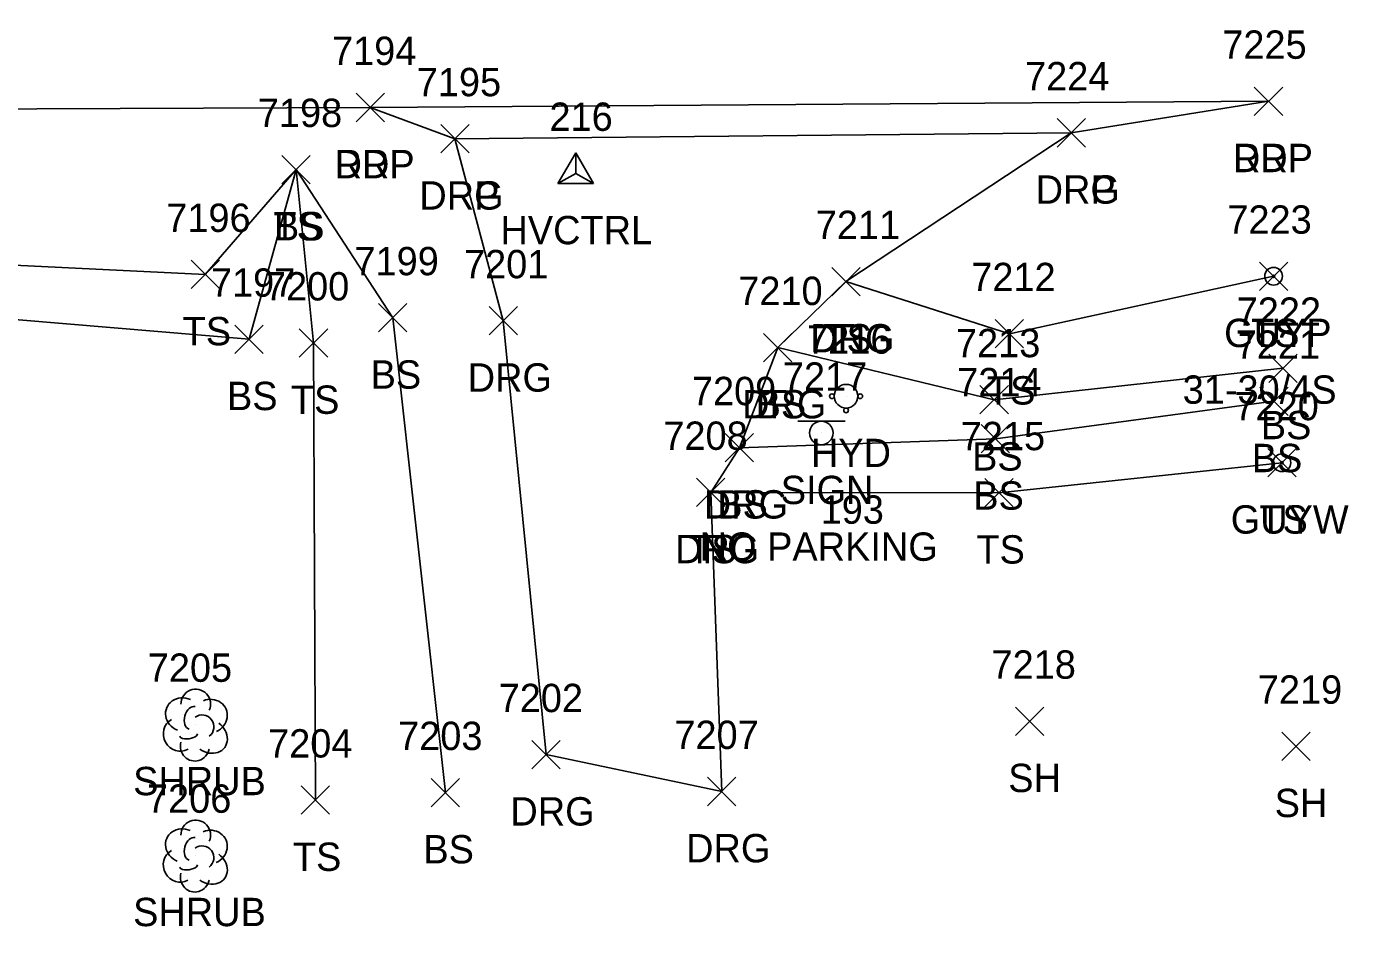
# Model space of a CAD drawing. Extents: x 1443912 to 1445411, y 621446 to 623693.
# Drawn here: x 1445317.3 to 1445410.5, y 622507.2 to 622570.7 of the extents above; entities that cross this region are included whole.
import ezdxf

# ---------------------------------------------------------------- set-up
doc = ezdxf.new("R2010")
doc.units = 0
for name, color, linetype in [('C_A', 7, 'Continuous'), ('C_I', 7, 'Continuous'), ('CPSM', 7, 'Continuous'), ('L_A', 7, 'Continuous'), ('L_I', 7, 'Continuous'), ('L_TIC', 7, 'Continuous'), ('LELB', 7, 'Continuous'), ('LSH', 7, 'Continuous'), ('P_A', 7, 'Continuous'), ('P_I', 7, 'Continuous'), ('P_TIC', 7, 'Continuous'), ('PET', 7, 'Continuous'), ('R_A', 7, 'Continuous'), ('R_I', 7, 'Continuous'), ('R_TIC', 7, 'Continuous'), ('RDG', 7, 'Continuous'), ('RDP', 7, 'Continuous'), ('S_A', 7, 'Continuous'), ('S_C', 7, 'Continuous'), ('S_I', 7, 'Continuous'), ('SSGN', 7, 'Continuous'), ('U_A', 7, 'Continuous'), ('U_C', 7, 'Continuous'), ('U_I', 7, 'Continuous'), ('UPGW', 7, 'Continuous'), ('UWFH', 7, 'Continuous')]:
    doc.layers.add(name, color=color, linetype=linetype)

msp = doc.modelspace()

# ---------------------------------------------------------------- linework, layer by layer
at = {"layer": 'CPSM'}
for p, q in [((1445354.77, 622559.618), (1445356.02, 622561.783)), ((1445357.27, 622559.618), (1445356.02, 622561.783)), ((1445356.02, 622560.339), (1445356.02, 622561.783)), ((1445354.77, 622559.618), (1445356.02, 622560.339)), ((1445354.77, 622559.618), (1445357.27, 622559.618)), ((1445356.02, 622560.339), (1445356.02, 622560.339)), ((1445356.02, 622560.339), (1445357.27, 622559.618))]:
    msp.add_line(p, q, dxfattribs=at)
at = {"layer": 'L_TIC'}
for points in [[(1445335.293, 622559.611), (1445337.293, 622561.611)], [(1445337.293, 622559.611), (1445335.293, 622561.611)], [(1445335.293, 622559.611), (1445337.293, 622561.611)], [(1445337.293, 622559.611), (1445335.293, 622561.611)], [(1445328.887, 622552.209), (1445330.887, 622554.209)], [(1445330.887, 622552.209), (1445328.887, 622554.209)], [(1445404.246, 622552.085), (1445406.246, 622554.085)], [(1445406.246, 622552.085), (1445404.246, 622554.085)], [(1445374.078, 622551.705), (1445376.078, 622553.705)], [(1445376.078, 622551.705), (1445374.078, 622553.705)], [(1445342.116, 622549.151), (1445344.116, 622551.151)], [(1445344.116, 622549.151), (1445342.116, 622551.151)], [(1445331.983, 622547.636), (1445333.983, 622549.636)], [(1445333.983, 622547.636), (1445331.983, 622549.636)], [(1445336.526, 622547.373), (1445338.526, 622549.373)], [(1445338.526, 622547.373), (1445336.526, 622549.373)], [(1445385.618, 622548.03), (1445387.618, 622550.03)], [(1445387.618, 622548.03), (1445385.618, 622550.03)], [(1445369.268, 622547.05), (1445371.268, 622549.05)], [(1445371.268, 622547.05), (1445369.268, 622549.05)], [(1445404.903, 622545.585), (1445406.903, 622547.585)], [(1445406.903, 622545.585), (1445404.903, 622547.585)], [(1445384.537, 622543.37), (1445386.537, 622545.37)], [(1445386.537, 622543.37), (1445384.537, 622545.37)], [(1445404.265, 622543.258), (1445406.265, 622545.258)], [(1445406.265, 622543.258), (1445404.265, 622545.258)], [(1445366.565, 622539.986), (1445368.565, 622541.986)], [(1445368.565, 622539.986), (1445366.565, 622541.986)], [(1445384.622, 622540.611), (1445386.622, 622542.611)], [(1445386.622, 622540.611), (1445384.622, 622542.611)], [(1445404.83, 622538.923), (1445406.83, 622540.923)], [(1445406.83, 622538.923), (1445404.83, 622540.923)], [(1445364.542, 622536.832), (1445366.542, 622538.832)], [(1445366.542, 622536.832), (1445364.542, 622538.832)], [(1445384.874, 622536.809), (1445386.874, 622538.809)], [(1445386.874, 622536.809), (1445384.874, 622538.809)], [(1445387.044, 622520.684), (1445389.044, 622522.684)], [(1445389.044, 622520.684), (1445387.044, 622522.684)], [(1445405.835, 622518.92), (1445407.835, 622520.92)], [(1445407.835, 622518.92), (1445405.835, 622520.92)], [(1445345.834, 622515.653), (1445347.834, 622517.653)], [(1445347.834, 622515.653), (1445345.834, 622517.653)], [(1445336.662, 622515.123), (1445338.662, 622517.123)], [(1445338.662, 622515.123), (1445336.662, 622517.123)]]:
    msp.add_lwpolyline(points, dxfattribs=at)
at = {"layer": 'LELB'}
for points in [[(1445212.113, 622515.06), (1445211.692, 622536.634), (1445212.017, 622545.312), (1445213.144, 622559.02), (1445216.233, 622561.534), (1445249.37, 622561.024), (1445284.752, 622559.815), (1445309.635, 622554.183), (1445329.887, 622553.209), (1445336.293, 622560.611), (1445337.526, 622548.373), (1445337.662, 622516.123)], [(1445213.144, 622559.02), (1445249.478, 622557.258), (1445283.95, 622556.665), (1445310.288, 622550.555), (1445332.983, 622548.636), (1445336.293, 622560.611), (1445343.116, 622550.151), (1445346.834, 622516.653)], [(1445375.078, 622552.705), (1445386.618, 622549.03), (1445405.246, 622553.085)], [(1445370.268, 622548.05), (1445385.537, 622544.37), (1445405.903, 622546.585)], [(1445367.565, 622540.986), (1445385.622, 622541.611), (1445405.265, 622544.258)], [(1445365.542, 622537.832), (1445385.874, 622537.809), (1445405.83, 622539.923)]]:
    msp.add_lwpolyline(points, dxfattribs=at)
at = {"layer": 'LSH'}
for p, q in [((1445329.174, 622521.465), (1445329.174, 622521.465)), ((1445329.174, 622521.465), (1445329.174, 622521.465)), ((1445329.172, 622512.225), (1445329.172, 622512.225)), ((1445329.172, 622512.225), (1445329.172, 622512.225))]:
    msp.add_line(p, q, dxfattribs=at)
for centre in [(1445329.221, 622522.899), (1445329.219, 622513.659)]:
    msp.add_arc(centre, 1.047, 335.52715, 180.95627, dxfattribs=at)
for centre, major_axis, ratio, start_param, end_param in [((1445328.383, 622522.132), (1.21, -0.512), 0.895232, 1.570796, 4.712389), ((1445330.216, 622522.049), (-1.141, -0.483), 0.949671, 1.570796, 4.712389), ((1445328.966, 622521.924), (-0.208, -0.792), 0.645439, 3.141593, 6.283185), ((1445329.674, 622521.299), (-0.5, 0.667), 0.989748, 3.141593, 6.283185), ((1445328.091, 622520.757), (0.584, -1.042), 0.959034, 3.141593, 6.283185), ((1445330.174, 622520.632), (-1.09, 0.792), 0.841452, 1.570796, 4.712389), ((1445328.716, 622520.715), (-0.625, -0.083), 0.423636, 0, 3.141593), ((1445329.175, 622519.965), (0.265, 1.061), 0.942809, 1.570796, 4.712389), ((1445328.38, 622512.891), (1.21, -0.512), 0.895232, 1.570796, 4.712389), ((1445330.214, 622512.808), (-1.141, -0.483), 0.949671, 1.570796, 4.712389), ((1445328.964, 622512.683), (-0.208, -0.792), 0.645439, 3.141593, 6.283185), ((1445329.672, 622512.058), (-0.5, 0.667), 0.989748, 3.141593, 6.283185), ((1445328.089, 622511.516), (0.584, -1.042), 0.959034, 3.141593, 6.283185), ((1445330.172, 622511.392), (-1.09, 0.792), 0.841452, 1.570796, 4.712389), ((1445328.714, 622511.475), (-0.625, -0.083), 0.423636, 0, 3.141593), ((1445329.172, 622510.725), (0.265, 1.061), 0.942809, 1.570796, 4.712389)]:
    msp.add_ellipse(centre, major_axis=major_axis, ratio=ratio, start_param=start_param, end_param=end_param, dxfattribs=at)
at = {"layer": 'P_TIC'}
for points in [[(1445403.888, 622564.426), (1445405.888, 622566.426)], [(1445405.888, 622564.426), (1445403.888, 622566.426)], [(1445340.527, 622563.989), (1445342.527, 622565.989)], [(1445342.527, 622563.989), (1445340.527, 622565.989)]]:
    msp.add_lwpolyline(points, dxfattribs=at)
at = {"layer": 'PET'}
msp.add_lwpolyline([(1444762.321, 622550.873), (1444765.481, 622555.506), (1444771.423, 622562.401), (1444777.984, 622567.717), (1444778.966, 622567.882), (1444793.444, 622574.044), (1444804.004, 622575.776), (1444819.794, 622575.282), (1444849.904, 622575.24), (1444896.522, 622573.129), (1444944.397, 622570.428), (1444985.661, 622568.62), (1445016.279, 622568.788), (1445055.76, 622567.841), (1445106.101, 622567.181), (1445146.504, 622566.315), (1445185.48, 622566.128), (1445218.502, 622565.933), (1445249.94, 622565.636), (1445288.597, 622564.789), (1445341.527, 622564.989), (1445404.888, 622565.426)], dxfattribs=at)
at = {"layer": 'R_TIC'}
for points in [[(1445403.888, 622564.426), (1445405.888, 622566.426)], [(1445405.888, 622564.426), (1445403.888, 622566.426)], [(1445340.527, 622563.989), (1445342.527, 622565.989)], [(1445342.527, 622563.989), (1445340.527, 622565.989)], [(1445389.975, 622562.202), (1445391.975, 622564.202)], [(1445391.975, 622562.202), (1445389.975, 622564.202)], [(1445389.975, 622562.202), (1445391.975, 622564.202)], [(1445391.975, 622562.202), (1445389.975, 622564.202)], [(1445346.505, 622561.784), (1445348.505, 622563.784)], [(1445348.505, 622561.784), (1445346.505, 622563.784)], [(1445346.505, 622561.784), (1445348.505, 622563.784)], [(1445348.505, 622561.784), (1445346.505, 622563.784)], [(1445374.078, 622551.705), (1445376.078, 622553.705)], [(1445376.078, 622551.705), (1445374.078, 622553.705)], [(1445349.915, 622548.94), (1445351.915, 622550.94)], [(1445351.915, 622548.94), (1445349.915, 622550.94)], [(1445369.268, 622547.05), (1445371.268, 622549.05)], [(1445371.268, 622547.05), (1445369.268, 622549.05)], [(1445366.565, 622539.986), (1445368.565, 622541.986)], [(1445368.565, 622539.986), (1445366.565, 622541.986)], [(1445364.542, 622536.832), (1445366.542, 622538.832)], [(1445366.542, 622536.832), (1445364.542, 622538.832)], [(1445352.926, 622518.326), (1445354.926, 622520.326)], [(1445354.926, 622518.326), (1445352.926, 622520.326)], [(1445365.321, 622515.727), (1445367.321, 622517.727)], [(1445367.321, 622515.727), (1445365.321, 622517.727)]]:
    msp.add_lwpolyline(points, dxfattribs=at)
at = {"layer": 'RDG'}
msp.add_lwpolyline([(1445347.505, 622562.784), (1445350.915, 622549.94), (1445353.926, 622519.326), (1445366.321, 622516.727), (1445365.542, 622537.832), (1445367.565, 622540.986), (1445370.268, 622548.05), (1445375.078, 622552.705), (1445390.975, 622563.202)], dxfattribs=at)
at = {"layer": 'RDP'}
msp.add_lwpolyline([(1445341.527, 622564.989), (1445347.505, 622562.784), (1445390.975, 622563.202), (1445404.888, 622565.426)], dxfattribs=at)
at = {"layer": 'SSGN'}
for p, q in [((1445371.699, 622542.859), (1445375.032, 622542.859)), ((1445373.345, 622542.025), (1445373.345, 622542.025))]:
    msp.add_line(p, q, dxfattribs=at)
msp.add_circle((1445373.345, 622542.025), 0.833, dxfattribs=at)
at = {"layer": 'UPGW'}
for centre, radius in [((1445405.246, 622553.085), 0.625), ((1445405.246, 622553.085), 0.0833), ((1445405.83, 622539.923), 0.625), ((1445405.83, 622539.923), 0.0833)]:
    msp.add_circle(centre, radius, dxfattribs=at)
at = {"layer": 'UWFH'}
msp.add_line((1445375.092, 622544.618), (1445375.092, 622544.618), dxfattribs=at)
for centre, radius in [((1445374.092, 622544.618), 0.167), ((1445375.092, 622544.618), 0.833), ((1445376.092, 622544.618), 0.167), ((1445375.092, 622543.618), 0.167)]:
    msp.add_circle(centre, radius, dxfattribs=at)

# ---------------------------------------------------------------- texts
at = {"layer": 'C_A'}
msp.add_text('HVCTRL', height=2, dxfattribs=at).set_placement((1445350.713, 622555.339))
at = {"layer": 'C_I'}
msp.add_text('216', height=2, dxfattribs=at).set_placement((1445354.17, 622563.339))
at = {"layer": 'L_A'}
for s, p in [('TS', (1445334.702, 622555.611)), ('BS', (1445334.734, 622555.611)), ('TS', (1445328.296, 622548.209)), ('TS', (1445373.488, 622547.705)), ('TS', (1445403.655, 622548.085)), ('BS', (1445341.557, 622545.151)), ('BS', (1445331.424, 622543.636)), ('TS', (1445385.028, 622544.03)), ('TS', (1445335.935, 622543.373)), ('BS', (1445368.709, 622543.05)), ('BS', (1445404.344, 622541.585)), ('BS', (1445383.978, 622539.37)), ('BS', (1445403.706, 622539.258)), ('BS', (1445384.063, 622536.611)), ('BS', (1445366.006, 622535.986)), ('TS', (1445404.24, 622534.923)), ('TS', (1445363.952, 622532.832)), ('TS', (1445384.284, 622532.809)), ('SHRUB', (1445324.804, 622516.465)), ('SH', (1445386.532, 622516.684)), ('SH', (1445405.323, 622514.92)), ('TS', (1445336.072, 622511.123)), ('BS', (1445345.275, 622511.653)), ('SHRUB', (1445324.802, 622507.225))]:
    msp.add_text(s, height=2, dxfattribs=at).set_placement(p)
at = {"layer": 'L_I'}
for s, p in [('7198', (1445333.6, 622563.611)), ('7198', (1445333.6, 622563.611)), ('7196', (1445327.139, 622556.209)), ('7211', (1445372.953, 622555.705)), ('7223', (1445401.986, 622556.085)), ('7199', (1445340.416, 622553.151)), ('7212', (1445383.925, 622552.03)), ('7197', (1445330.29, 622551.636)), ('7200', (1445334.101, 622551.373)), ('7210', (1445367.489, 622551.05)), ('7222', (1445402.643, 622549.585)), ('7213', (1445382.844, 622547.37)), ('7221', (1445402.572, 622547.258)), ('7214', (1445382.93, 622544.611)), ('7209', (1445364.219, 622543.986)), ('7220', (1445402.484, 622542.923)), ('7208', (1445362.204, 622540.832)), ('7215', (1445383.181, 622540.809)), ('7205', (1445325.836, 622524.465)), ('7218', (1445385.351, 622524.684)), ('7219', (1445404.134, 622522.92)), ('7203', (1445343.495, 622519.653)), ('7204', (1445334.324, 622519.123)), ('7206', (1445325.779, 622515.225))]:
    msp.add_text(s, height=2, dxfattribs=at).set_placement(p)
at = {"layer": 'P_A'}
for p in [(1445402.377, 622560.426), (1445339.015, 622559.989)]:
    msp.add_text('RDP', height=2, dxfattribs=at).set_placement(p)
at = {"layer": 'P_I'}
for s, p in [('7194', (1445338.834, 622567.989)), ('7225', (1445401.629, 622568.426))]:
    msp.add_text(s, height=2, dxfattribs=at).set_placement(p)
at = {"layer": 'R_A'}
for s, p in [('DRP', (1445402.377, 622560.426)), ('DRP', (1445339.015, 622559.989)), ('DRG', (1445344.993, 622557.784)), ('DRP', (1445344.993, 622557.784)), ('DRG', (1445388.463, 622558.202)), ('DRP', (1445388.463, 622558.202)), ('DRG', (1445372.567, 622547.705)), ('DRG', (1445348.403, 622544.94)), ('DRG', (1445367.756, 622543.05)), ('DRG', (1445365.053, 622535.986)), ('DRG', (1445363.03, 622532.832)), ('DRG', (1445351.414, 622514.326)), ('DRG', (1445363.809, 622511.727))]:
    msp.add_text(s, height=2, dxfattribs=at).set_placement(p)
at = {"layer": 'R_I'}
for s, p in [('7194', (1445338.834, 622567.989)), ('7225', (1445401.629, 622568.426)), ('7224', (1445387.715, 622566.202)), ('7224', (1445387.715, 622566.202)), ('7195', (1445344.812, 622565.784)), ('7195', (1445344.812, 622565.784)), ('7211', (1445372.953, 622555.705)), ('7201', (1445348.143, 622552.94)), ('7210', (1445367.489, 622551.05)), ('7209', (1445364.219, 622543.986)), ('7208', (1445362.204, 622540.832)), ('7202', (1445350.587, 622522.326)), ('7207', (1445362.982, 622519.727))]:
    msp.add_text(s, height=2, dxfattribs=at).set_placement(p)
at = {"layer": 'S_A'}
msp.add_text('SIGN', height=2, dxfattribs=at).set_placement((1445370.483, 622537.005))
at = {"layer": 'S_C'}
msp.add_text('NO PARKING', height=2, dxfattribs=at).set_placement((1445364.767, 622533.005))
at = {"layer": 'S_I'}
msp.add_text('7217', height=2, dxfattribs=at).set_placement((1445370.633, 622545.005))
at = {"layer": 'U_A'}
for s, p in [('GUYP', (1445401.758, 622548.085)), ('HYD', (1445372.612, 622539.618)), ('GUYW', (1445402.224, 622534.923))]:
    msp.add_text(s, height=2, dxfattribs=at).set_placement(p)
at = {"layer": 'U_C'}
for s, p in [('31-30/4S', (1445398.837, 622544.085)), ('193', (1445373.297, 622535.618))]:
    msp.add_text(s, height=2, dxfattribs=at).set_placement(p)
at = {"layer": 'U_I'}
for s, p in [('7223', (1445401.986, 622556.085)), ('7216', (1445372.344, 622547.618)), ('7220', (1445402.484, 622542.923))]:
    msp.add_text(s, height=2, dxfattribs=at).set_placement(p)

doc.saveas('drawing.dxf')
